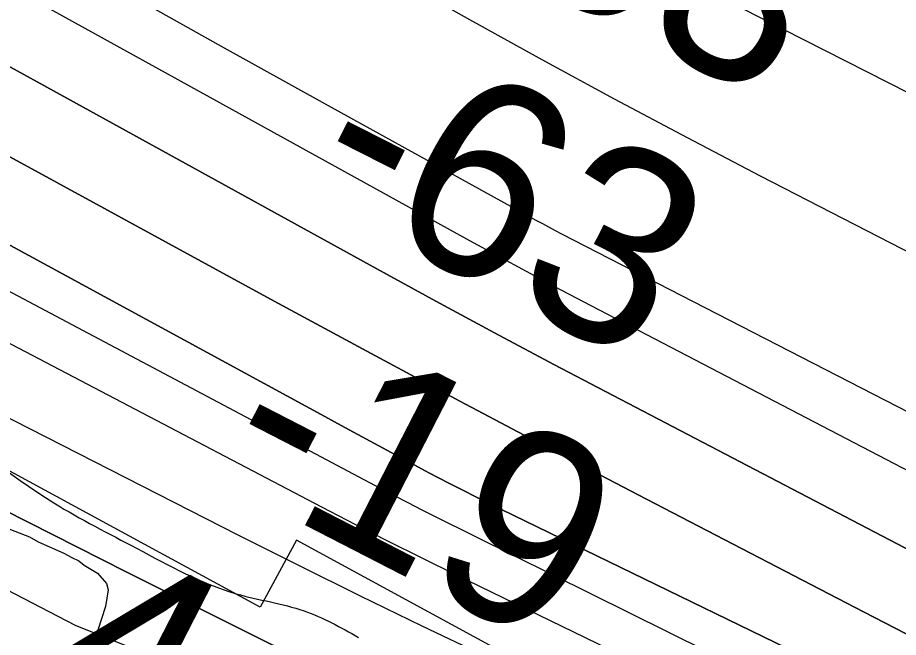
# Model space of a CAD drawing. Extents: x 3823584 to 3861785, y 301729 to 327625.
# Drawn here: x 3842354.5 to 3842655.3, y 321249.7 to 321461.2 of the extents above; entities that cross this region are included whole.
import ezdxf

# ---------------------------------------------------------------- set-up
doc = ezdxf.new("R2010")
doc.units = 0
for name, color, linetype in [('V-RIVR-EDGE', 7, 'Continuous'), ('V-RIVR-RANG', 7, 'Continuous'), ('V-RRAP-FSHR', 7, 'Continuous'), ('V-RRAP-RVMT', 7, 'Continuous'), ('V-SITE-VEGE', 7, 'Continuous'), ('V-TOPO-DPTH', 7, 'Continuous'), ('V-TOPO-MAJR', 7, 'Continuous'), ('V-TOPO-MINR', 7, 'Continuous'), ('V-TOPO-WATR', 7, 'Continuous')]:
    doc.layers.add(name, color=color, linetype=linetype)

msp = doc.modelspace()

# ---------------------------------------------------------------- linework, layer by layer
at = {"layer": 'V-RIVR-EDGE'}
msp.add_spline([(3836304.38, 325474.18), (3836346.41, 325438.32), (3836389.41, 325406.07), (3836417.64, 325385.43), (3836442.67, 325366.73), (3836470.25, 325340.95), (3836497.82, 325313.88), (3836554.9, 325258.45), (3836598.51, 325215.91), (3836636.36, 325181.1), (3836681.26, 325139.85), (3836737.07, 325093.42), (3836790.94, 325041.22), (3836840.33, 324993.52), (3836889.07, 324947.12), (3836934.61, 324907.14), (3836980.81, 324871.03), (3837015.47, 324849.09), (3837040.49, 324829.1), (3837085.39, 324787.2), (3837143.76, 324734.34), (3837181.61, 324700.82), (3837223.29, 324659.57), (3837272.05, 324619.59), (3837314.38, 324579.63), (3837346.45, 324546.76), (3837364.4, 324527.43), (3837395.83, 324500.35), (3837442.02, 324462.31), (3837492.71, 324422.97), (3837554.31, 324372.67), (3837573.56, 324361.05), (3837583.2, 324359.1), (3837596.69, 324352.64), (3837621.08, 324337.79), (3837648.03, 324319.73), (3837677.54, 324292.01), (3837718.58, 324249.48), (3837753.85, 324214.68), (3837781.43, 324188.89), (3837800.05, 324179.85), (3837819.95, 324170.8), (3837850.72, 324134.08), (3837874.45, 324110.23), (3837909.07, 324073.5), (3837941.78, 324040.64), (3837989.87, 323991.66), (3838022.58, 323960.72), (3838034.12, 323947.83), (3838046.3, 323933.66), (3838066.83, 323916.25), (3838089.91, 323892.41), (3838140.59, 323849.21), (3838186.14, 323811.17), (3838215.65, 323785.38), (3838265.68, 323736.4), (3838297.1, 323707.39), (3838336.87, 323671.94), (3838359.95, 323645.52), (3838385.62, 323627.46), (3838404.24, 323615.84), (3838421.56, 323601.65), (3838441.44, 323582.32), (3838460.05, 323567.49), (3838468.4, 323563.61), (3838484.45, 323555.21), (3838548.59, 323496.55), (3838595.44, 323464.29), (3838649.98, 323422.37), (3838701.3, 323379.82), (3838749.43, 323345.62), (3838798.22, 323317.86), (3838856.62, 323274.64), (3838932.99, 323221.74), (3838989.47, 323184.31), (3839037.6, 323150.12), (3839068.42, 323134.62), (3839093.42, 323104.98), (3839110.73, 323086.94), (3839122.93, 323081.12), (3839143.46, 323065.64), (3839172.34, 323044.36), (3839190.96, 323032.74), (3839215.99, 323015.96), (3839242.32, 323006.26), (3839316.8, 322969.43), (3839341.84, 322955.87), (3839371.38, 322944.22), (3839391.29, 322935.81), (3839417.61, 322920.32), (3839461.26, 322894.5), (3839483.71, 322873.23), (3839520.3, 322851.28), (3839555.6, 322828.69), (3839599.9, 322806.72), (3839718.7, 322751.14), (3839768.14, 322726.59), (3839807.95, 322705.92), (3839836.85, 322696.21), (3839865.1, 322680.71), (3839887.57, 322667.8), (3839924.17, 322652.28), (3839969.76, 322630.31), (3840004.43, 322612.22), (3840037.82, 322597.35), (3840085.35, 322579.88), (3840108.46, 322565.68), (3840121.92, 322548.93), (3840123.18, 322539.92), (3840122.53, 322533.5), (3840118, 322521.29), (3840112.84, 322514.24), (3840095.47, 322509.14), (3840089.68, 322509.15), (3840085.17, 322504.66), (3840084.51, 322498.23), (3840085.78, 322491.8), (3840130.72, 322467.26), (3840169.89, 322448.52), (3840197.51, 322439.45), (3840209.08, 322437.5), (3840231.59, 322441.3), (3840246.39, 322448.98), (3840266.34, 322458.57), (3840273.43, 322466.27), (3840278.59, 322471.4), (3840288.9, 322480.37), (3840295.98, 322484.85), (3840301.77, 322484.84), (3840308.2, 322484.82), (3840320.4, 322479.01), (3840324.87, 322470), (3840326.78, 322461.63), (3840338.32, 322450.03), (3840344.74, 322444.88), (3840366.58, 322437.75), (3840385.84, 322428.06), (3840421.8, 322409.33), (3840466.1, 322385.43), (3840492.41, 322368.65), (3840506.53, 322357.04), (3840533.49, 322340.26), (3840559.18, 322331.2), (3840587.44, 322322.13), (3840611.85, 322311.78), (3840642.02, 322296.28), (3840678.62, 322276.26), (3840712.64, 322255.6), (3840733.18, 322242.05), (3840784.53, 322210.43), (3840835.89, 322183.3), (3840892.39, 322153.59), (3840923.85, 322139.37), (3840950.82, 322127.08), (3840989.33, 322099.99), (3841017.57, 322082.56), (3841061.24, 322062.52), (3841092.69, 322044.45), (3841151.1, 322005.09), (3841210.78, 321964.44), (3841240.29, 321939.29), (3841299.97, 321894.79), (3841335.89, 321862.55), (3841374.37, 321823.89), (3841411.57, 321789.72), (3841444.92, 321758.14), (3841469.94, 321736.22), (3841482.12, 321723.98), (3841496.22, 321704.66), (3841509.05, 321694.34), (3841523.18, 321687.23), (3841573.9, 321660.75), (3841623.97, 321631.69), (3841667.62, 321606.51), (3841696.52, 321593.59), (3841738.26, 321575.48), (3841787.07, 321556.72), (3841815.99, 321552.15), (3841851.33, 321544.99), (3841886.66, 321533.33), (3841930.32, 321511.36), (3841950.22, 321498.46), (3841977.18, 321482.96), (3841998.38, 321476.48), (3842052.99, 321463.49), (3842082.55, 321456.34), (3842109.52, 321444.7), (3842146.12, 321427.26), (3842196.2, 321402.06), (3842241.13, 321374.95), (3842288.63, 321345.26), (3842321.38, 321327.18), (3842366.94, 321295.56), (3842395.19, 321280.07), (3842429.22, 321264.55), (3842452.35, 321258.71), (3842470.97, 321249.66)], degree=3, dxfattribs=at)
at = {"layer": 'V-RRAP-FSHR'}
msp.add_lwpolyline([(3842017.76, 321437.98), (3842374.25, 321253.84), (3842835.08, 321069.22), (3843015.43, 320965.69), (3843571.15, 320673.74), (3844061.81, 320421.24), (3844693.43, 320129.28), (3845010.09, 320004.46), (3845413.31, 319793.98), (3846401.32, 319402.75), (3847271.72, 319069.13), (3848230.54, 318729.46), (3848945.87, 318453.46), (3849985.56, 318151.96), (3851282.51, 317815.65), (3852166.28, 317615.91), (3853017.63, 317419.5), (3853178.38, 317396.4), (3853479.75, 317356.76), (3853702.08, 317301.35), (3854318.05, 317115.33), (3854658.22, 317038.82)], dxfattribs=at)
at = {"layer": 'V-RRAP-RVMT'}
msp.add_lwpolyline([(3842563.41, 321221.01), (3842449.74, 321282.84), (3842437.33, 321259.95), (3842313.93, 321326.99)], dxfattribs=at)
at = {"layer": 'V-SITE-VEGE'}
for points in [[(3842350.11, 321287.25), (3842358.56, 321284.02), (3842361.58, 321282.24), (3842370.32, 321278.41), (3842373.04, 321276.93)], [(3842373.04, 321276.93), (3842375.46, 321275.76), (3842377.27, 321274.27), (3842381.8, 321271.6), (3842384.84, 321268.03), (3842385.46, 321265.93), (3842384.61, 321260.21), (3842381.98, 321252.08), (3842381.1, 321249.66), (3842379.92, 321246.95), (3842379.34, 321244.54), (3842378.46, 321242.73), (3842376.68, 321240.31), (3842375.49, 321238.5), (3842373.41, 321235.77), (3842368.95, 321230.63), (3842366.27, 321228.5), (3842363.27, 321226.97), (3842358.18, 321225.72), (3842354.58, 321225.09), (3842350.37, 321225.35)]]:
    msp.add_lwpolyline(points, dxfattribs=at)
at = {"layer": 'V-TOPO-DPTH'}
for points in [[(3843339.85, 320894.9), (3842519.81, 321293.28), (3842515.39, 321295.45), (3842510.97, 321297.64), (3842506.58, 321299.86), (3842502.19, 321302.11), (3842497.82, 321304.38), (3842493.46, 321306.67), (3842489.11, 321308.99), (3842484.77, 321311.32), (3842482.09, 321312.77), (3842476.41, 321315.84), (3842470.74, 321318.91), (3842465.07, 321321.99), (3842459.4, 321325.07), (3841558.98, 321814.8)], [(3843339.85, 320894.9), (3842519.81, 321293.28), (3842515.39, 321295.45), (3842510.97, 321297.64), (3842506.58, 321299.86), (3842502.19, 321302.11), (3842497.82, 321304.38), (3842493.46, 321306.67), (3842489.11, 321308.99), (3842484.77, 321311.32), (3842482.09, 321312.77), (3842476.41, 321315.84), (3842470.74, 321318.91), (3842465.07, 321321.99), (3842459.4, 321325.07), (3841558.98, 321814.8)], [(3841815.9, 321739.4), (3842477.2, 321375.45), (3842497.29, 321364.48), (3842517.43, 321353.59), (3842537.64, 321342.84), (3842557.9, 321332.18), (3842856.45, 321176.34), (3842948.21, 321128.9), (3843040.21, 321081.94), (3843132.57, 321035.7), (3843225.18, 320989.94), (3843386.33, 320911.09), (3843398.56, 320905.15), (3843410.81, 320899.26), (3843423.1, 320893.44), (3843435.42, 320887.67), (3843571.97, 320824.16), (3843652.6, 320786.71), (3843733.24, 320749.3), (3843813.92, 320711.96), (3843894.62, 320674.66), (3844252.48, 320509.46), (3844274.87, 320499.08), (3844297.23, 320488.63)], [(3844297.23, 320488.63), (3844274.87, 320499.08), (3844252.48, 320509.46), (3843894.62, 320674.66), (3843813.92, 320711.96), (3843733.24, 320749.3), (3843652.6, 320786.71), (3843571.97, 320824.16), (3843435.42, 320887.67), (3843423.1, 320893.44), (3843410.81, 320899.26), (3843398.56, 320905.15), (3843386.33, 320911.09), (3843225.18, 320989.94), (3843132.57, 321035.7), (3843040.21, 321081.94), (3842948.21, 321128.9), (3842856.45, 321176.34), (3842557.9, 321332.18), (3842537.64, 321342.84), (3842517.43, 321353.59), (3842497.29, 321364.48), (3842477.2, 321375.45), (3841815.9, 321739.4)], [(3841742.74, 321669.23), (3842458.34, 321294.18), (3842469.7, 321288.29), (3842481.1, 321282.47), (3842492.55, 321276.76), (3842504.03, 321271.11), (3842968.09, 321045.77), (3843037.48, 321012.25), (3843106.96, 320978.9), (3843176.56, 320945.83), (3843246.25, 320912.93), (3843371.86, 320853.94)], [(3841742.74, 321669.23), (3842458.34, 321294.18), (3842469.7, 321288.29), (3842481.1, 321282.47), (3842492.55, 321276.76), (3842504.03, 321271.11), (3842968.09, 321045.77), (3843037.48, 321012.25), (3843106.96, 320978.9), (3843176.56, 320945.83), (3843246.25, 320912.93), (3843371.86, 320853.94)], [(3842312.22, 321435.29), (3842442.13, 321364.48), (3842473.8, 321347.34), (3842505.55, 321330.32), (3842537.39, 321313.5), (3842569.3, 321296.8), (3842643.34, 321258.34), (3842712.46, 321222.78), (3842781.75, 321187.56), (3842851.32, 321152.88), (3842921.05, 321118.55), (3843363.1, 320903.02), (3843383.17, 320893.3), (3843403.27, 320883.66), (3843423.43, 320874.12), (3843443.62, 320864.66), (3843756.81, 320718.86), (3843845.56, 320677.59), (3843934.33, 320636.37), (3844023.13, 320595.23), (3844111.96, 320554.14), (3844261.55, 320485.02), (3844275.59, 320478.5), (3844289.62, 320471.94)], [(3844289.62, 320471.94), (3844275.59, 320478.5), (3844261.55, 320485.02), (3844111.96, 320554.14), (3844023.13, 320595.23), (3843934.33, 320636.37), (3843845.56, 320677.59), (3843756.81, 320718.86), (3843443.62, 320864.66), (3843423.43, 320874.12), (3843403.27, 320883.66), (3843383.17, 320893.3), (3843363.1, 320903.02), (3842921.05, 321118.55), (3842851.32, 321152.88), (3842781.75, 321187.56), (3842712.46, 321222.78), (3842643.34, 321258.34), (3842569.3, 321296.8), (3842537.39, 321313.5), (3842505.55, 321330.32), (3842473.8, 321347.34), (3842442.13, 321364.48), (3842312.22, 321435.29)], [(3843330.4, 320816.62), (3843004.54, 320974.06), (3842913.52, 321018.05), (3842822.5, 321062.06), (3842731.51, 321106.11), (3842640.52, 321150.17), (3842526.02, 321205.64), (3842492.33, 321222.06), (3842458.68, 321238.59), (3842425.12, 321255.28), (3842391.61, 321272.07), (3842341.4, 321297.38)]]:
    msp.add_lwpolyline(points, dxfattribs=at)
at = {"layer": 'V-TOPO-MAJR'}
msp.add_lwpolyline([(3842060.11, 321632.8), (3842508.85, 321385.18), (3842518.5, 321379.89), (3842528.19, 321374.66), (3842537.91, 321369.49), (3842547.65, 321364.37), (3843222.59, 321012.83), (3843255.01, 320996.09), (3843287.51, 320979.51), (3843320.12, 320963.16), (3843352.82, 320946.97), (3843409.53, 320919.13), (3843413.94, 320916.98), (3843418.35, 320914.86), (3843422.78, 320912.76), (3843427.21, 320910.68), (3843476.14, 320887.94), (3843505.06, 320874.53), (3843533.99, 320861.15), (3843562.94, 320847.81), (3843591.9, 320834.49), (3844242.57, 320535.89), (3844274.07, 320521.39), (3844305.54, 320506.83)], dxfattribs=at)
at = {"layer": 'V-TOPO-MINR'}
for points in [[(3841558.98, 321814.8), (3842459.4, 321325.07), (3842465.07, 321321.99), (3842470.74, 321318.91), (3842476.41, 321315.84), (3842482.09, 321312.77), (3842484.77, 321311.32), (3842489.11, 321308.99), (3842493.46, 321306.67), (3842497.82, 321304.38), (3842502.19, 321302.11), (3842506.58, 321299.86), (3842510.97, 321297.64), (3842515.39, 321295.45), (3842519.81, 321293.28), (3843339.85, 320894.9)], [(3841947.48, 321775.4), (3842508.83, 321460.58), (3842533.48, 321446.93), (3842558.23, 321433.45), (3842583.12, 321420.25), (3842608.12, 321407.23), (3842789.82, 321313.81), (3842899.36, 321257.98), (3843009.17, 321202.67), (3843119.37, 321148.15), (3843229.83, 321094.15), (3843423.61, 321000.27), (3843437.38, 320993.61), (3843451.15, 320986.97), (3843464.94, 320980.34), (3843478.73, 320973.73), (3843661.02, 320886.53), (3843765.98, 320836.35), (3843870.95, 320786.2), (3843975.94, 320736.11), (3844080.95, 320686.05), (3844273.4, 320594.35), (3844303.01, 320580.26)], [(3841815.9, 321739.4), (3842477.2, 321375.45), (3842497.29, 321364.48), (3842517.43, 321353.59), (3842537.64, 321342.84), (3842557.9, 321332.18), (3842856.45, 321176.34), (3842948.21, 321128.9), (3843040.21, 321081.94), (3843132.57, 321035.7), (3843225.18, 320989.94), (3843386.33, 320911.09), (3843398.56, 320905.15), (3843410.81, 320899.26), (3843423.1, 320893.44), (3843435.42, 320887.67), (3843571.97, 320824.16), (3843652.6, 320786.71), (3843733.24, 320749.3), (3843813.92, 320711.96), (3843894.62, 320674.66), (3844252.48, 320509.46), (3844274.87, 320499.08), (3844297.23, 320488.63)], [(3841742.74, 321669.23), (3842458.34, 321294.18), (3842469.7, 321288.29), (3842481.1, 321282.47), (3842492.55, 321276.76), (3842504.03, 321271.11), (3842968.09, 321045.77), (3843037.48, 321012.25), (3843106.96, 320978.9), (3843176.56, 320945.83), (3843246.25, 320912.93), (3843371.86, 320853.94)], [(3842329.37, 321614.55), (3842391.81, 321579.54), (3842454.4, 321544.81), (3842572.52, 321479.79), (3842576.19, 321477.8), (3842579.87, 321475.83), (3842583.56, 321473.89), (3842587.27, 321471.98), (3842780.45, 321373.72), (3842880.88, 321322.92), (3842981.45, 321272.42), (3843082.24, 321222.37), (3843183.19, 321172.62), (3843398.65, 321067.03)], [(3841955.94, 321577.93), (3842478.36, 321300.59), (3842483.09, 321298.1), (3842487.83, 321295.65), (3842492.59, 321293.23), (3842497.36, 321290.84), (3842655.99, 321212.16), (3842740.18, 321170.65), (3842824.5, 321129.4), (3842909.02, 321088.55), (3842993.66, 321047.96), (3843325.81, 320889.62)], [(3842348.23, 321494.57), (3842385.51, 321473.16), (3842422.97, 321452.07), (3842460.54, 321431.18), (3842531.52, 321392.12), (3842533.71, 321390.93), (3842538.09, 321388.59), (3842540.3, 321387.45), (3842695.72, 321307.5), (3842775.77, 321266.63), (3842855.98, 321226.09), (3842936.43, 321186.04), (3843017.05, 321146.31), (3843361.4, 320977.91), (3843396.53, 320960.82), (3843431.7, 320943.82), (3843466.94, 320926.96), (3843502.23, 320910.2), (3843918.75, 320713.36), (3843984.74, 320682.27), (3844050.77, 320651.3), (3844116.88, 320620.48), (3844183.05, 320589.77), (3844309.14, 320531.44)], [(3842312.22, 321435.29), (3842442.13, 321364.48), (3842473.8, 321347.34), (3842505.55, 321330.32), (3842537.39, 321313.5), (3842569.3, 321296.8), (3842643.34, 321258.34), (3842712.46, 321222.78), (3842781.75, 321187.56), (3842851.32, 321152.88), (3842921.05, 321118.55), (3843363.1, 320903.02), (3843383.17, 320893.3), (3843403.27, 320883.66), (3843423.43, 320874.12), (3843443.62, 320864.66), (3843756.81, 320718.86), (3843845.56, 320677.59), (3843934.33, 320636.37), (3844023.13, 320595.23), (3844111.96, 320554.14), (3844261.55, 320485.02), (3844275.59, 320478.5), (3844289.62, 320471.94)], [(3842194.88, 321404.46), (3842429.76, 321284.7), (3842450.63, 321274.19), (3842471.56, 321263.8), (3842492.58, 321253.62), (3842513.67, 321243.57), (3843318.32, 320864.65), (3843328.61, 320859.82), (3843338.91, 320854.99), (3843349.21, 320850.18), (3843359.52, 320845.37), (3843377.93, 320836.8), (3843381.23, 320835.25), (3843382.33, 320834.73), (3843411.32, 320820.92), (3843426.91, 320813.48), (3843442.5, 320806.02), (3843458.07, 320798.55), (3843473.64, 320791.07), (3844230.04, 320426.96), (3844246.06, 320419.3), (3844262.11, 320411.69), (3844278.2, 320404.17), (3844294.32, 320396.71)]]:
    msp.add_lwpolyline(points, dxfattribs=at)
at = {"layer": 'V-TOPO-WATR'}
msp.add_lwpolyline([(3842341.4, 321297.38), (3842391.61, 321272.07), (3842425.12, 321255.28), (3842458.68, 321238.59), (3842492.33, 321222.06), (3842526.02, 321205.64), (3842640.52, 321150.17), (3842731.51, 321106.11), (3842822.5, 321062.06), (3842913.52, 321018.05), (3843004.54, 320974.06), (3843330.4, 320816.62)], dxfattribs=at)

# ---------------------------------------------------------------- texts
at = {"layer": 'V-RIVR-RANG'}
for s, rotation, p in [('-83', 333.0852, (3842494.84, 321490.71)), ('-63', 333.0852, (3842450.3, 321401.17)), ('-19', 332.7983, (3842420.09, 321304.72)), ('4.3', 332.7983, (3842355.84, 321225.31))]:
    msp.add_text(s, height=67, rotation=rotation, dxfattribs=at).set_placement(p)

doc.saveas('drawing.dxf')
